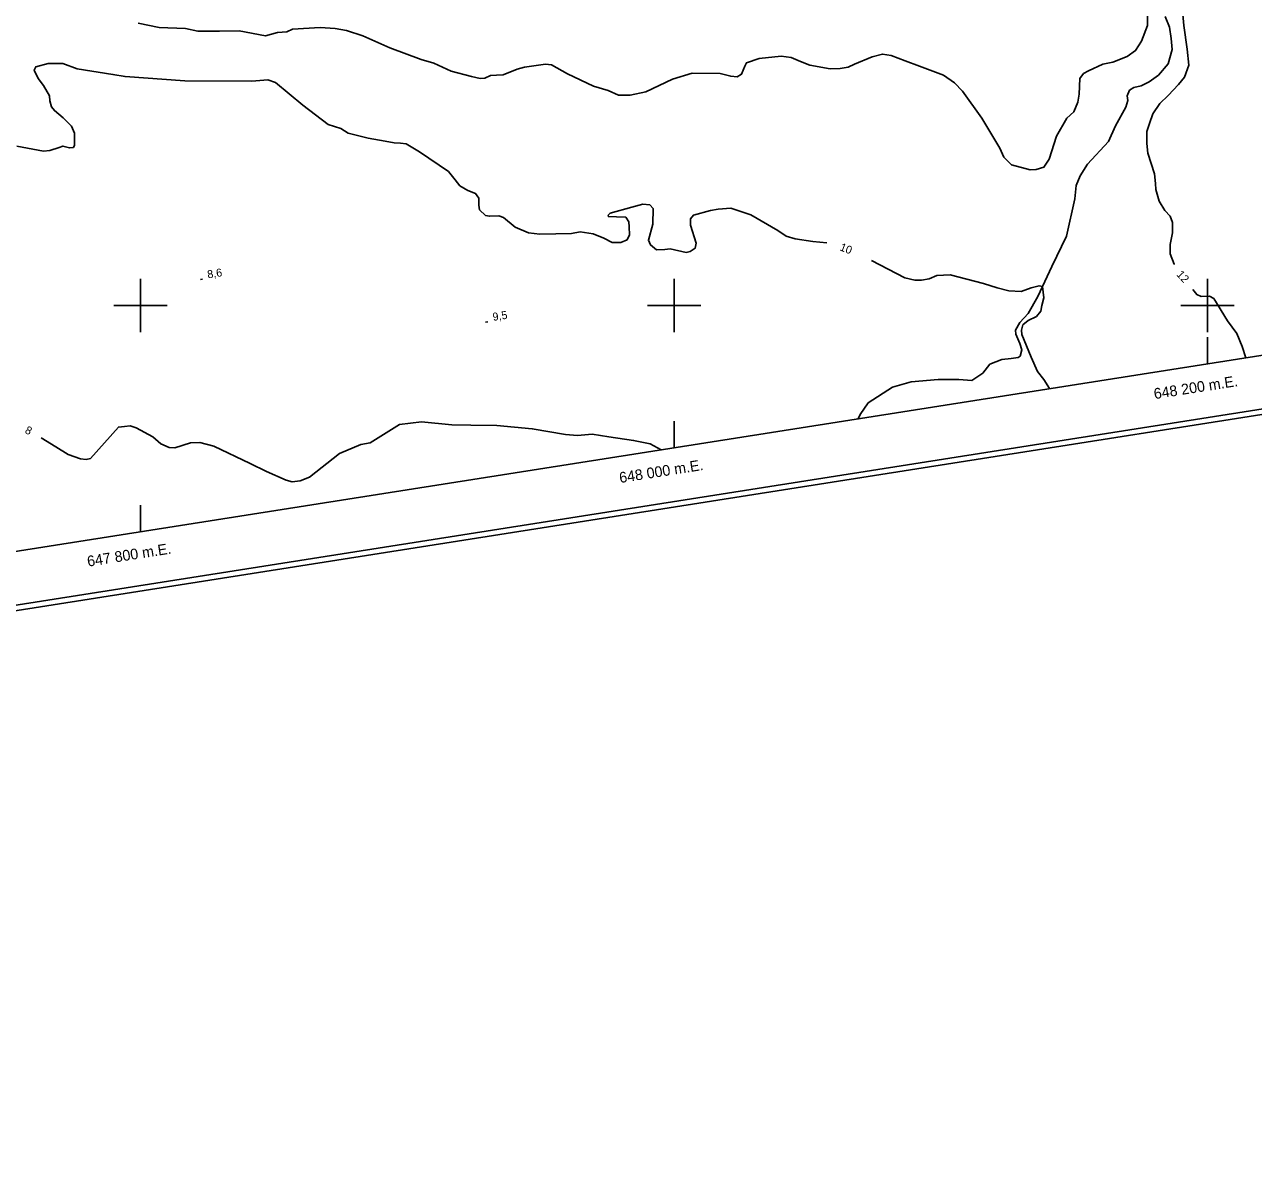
# Model space of a CAD drawing. Extents: x 646142 to 649934, y 5874075 to 5876351.
# Drawn here: x 647756.5 to 648217.2, y 5874074.8 to 5874505.3 of the extents above; entities that cross this region are included whole.
import ezdxf

# ---------------------------------------------------------------- set-up
doc = ezdxf.new("R2010")
doc.units = 0
for name, color, linetype in [('Niveau 1', 7, 'Continuous'), ('Niveau 2', 7, 'Continuous'), ('Niveau 3', 7, 'Continuous'), ('Niveau 4', 7, 'Continuous'), ('Niveau 60', 7, 'Continuous'), ('Niveau 61', 7, 'Continuous')]:
    doc.layers.add(name, color=color, linetype=linetype)

msp = doc.modelspace()

# ---------------------------------------------------------------- linework, layer by layer
at = {"layer": 'Niveau 1'}
for points in [[(647877.83, 5874464.6), (647875.06, 5874466.32), (647870.32, 5874467.85), (647860.87, 5874475.13), (647850.59, 5874483.63), (647847.71, 5874484.58), (647841.74, 5874484.11), (647816.57, 5874484.23), (647794.2, 5874485.81), (647789.62, 5874486.65), (647776.18, 5874488.75), (647770.89, 5874490.71), (647765.34, 5874490.75), (647760.75, 5874489.48), (647760.17, 5874488.24), (647761.57, 5874485.07), (647763.62, 5874482.44), (647765.8, 5874478.65), (647766, 5874476.78), (647766.59, 5874474.48), (647767.69, 5874473.05), (647770.93, 5874470.3), (647774.1, 5874467.19), (647775.2, 5874464.58), (647775.21, 5874460.1), (647774.83, 5874459.24), (647773.31, 5874459.09), (647770.87, 5874459.79), (647769.51, 5874459.3), (647765.97, 5874458.13), (647763.63, 5874457.9), (647753.63, 5874459.75)], [(648057.28, 5874423.51), (648052, 5874424.03), (648045.43, 5874425.01), (648042.03, 5874426.08), (648038.88, 5874428.12), (648028.76, 5874434.03), (648021.23, 5874436.45), (648016.55, 5874436.1), (648013.65, 5874435.69), (648007.24, 5874433.87), (648006.2, 5874432.47), (648006.2, 5874430.12), (648008.28, 5874423.39), (648007.89, 5874421.47), (648006.01, 5874420.23), (648004.51, 5874419.96), (647998.49, 5874421.23), (647996.51, 5874421.03), (647993.34, 5874420.95), (647991.17, 5874422.73), (647990.4, 5874424.53), (647992.03, 5874430.57), (647992.16, 5874436.35), (647990.85, 5874437.74), (647988.22, 5874438.07), (647984.11, 5874436.83), (647976.09, 5874434.61), (647975.33, 5874433.95), (647975.39, 5874433.37), (647978.46, 5874433.32), (647981.88, 5874433.2), (647983, 5874431.43), (647983.19, 5874429.57), (647983.26, 5874426.52), (647982.38, 5874424.67), (647980.02, 5874423.61), (647976.72, 5874423.63), (647973.72, 5874425.32), (647969.68, 5874426.92), (647964.79, 5874427.6), (647961.55, 5874427.04), (647955.67, 5874426.92), (647949.68, 5874426.79), (647945.39, 5874427.3), (647940.48, 5874429.39), (647935.99, 5874433.05), (647934.29, 5874433.58), (647930.77, 5874433.47), (647929.32, 5874433.79), (647927.11, 5874435.92), (647926.81, 5874437.65), (647926.79, 5874440.24), (647926.79, 5874440.24), (647925.55, 5874441.99), (647922.73, 5874443.12), (647919.73, 5874444.94), (647917.98, 5874447.11), (647915.42, 5874450.27), (647904.56, 5874457.64), (647899.54, 5874460.67), (647897.4, 5874460.92), (647895.03, 5874461.04), (647891.67, 5874461.64), (647885.32, 5874462.76), (647877.83, 5874464.6)], [(648140.74, 5874368.88), (648138.61, 5874372.31), (648136.2, 5874375.36), (648133.8, 5874380.63), (648130.36, 5874389.21), (648130.2, 5874390.84), (648130.72, 5874392.77), (648132.68, 5874394.38), (648135.82, 5874395.87), (648137.5, 5874397.91), (648137.88, 5874400.07), (648138.65, 5874402.96), (648138.14, 5874407.2), (648136.83, 5874407.42), (648133.84, 5874406.65), (648130.09, 5874405.33), (648125.48, 5874405.57), (648121.14, 5874406.66), (648116.04, 5874408.26), (648103.47, 5874411.58), (648098.44, 5874411.31), (648095.62, 5874410.09), (648092.73, 5874409.56), (648090.26, 5874409.55), (648086.53, 5874410.46), (648074.05, 5874416.92)]]:
    msp.add_lwpolyline(points, dxfattribs=at)
at = {"layer": 'Niveau 2'}
for points in [[(648177.44, 5874514.8), (648177.46, 5874504.93), (648175.22, 5874499.07), (648172.97, 5874495.55), (648169.9, 5874493.37), (648164.47, 5874491.18), (648160.66, 5874490.44), (648155.38, 5874488.03), (648153.48, 5874487.02), (648152.14, 5874485.12), (648151.89, 5874479.22), (648151.36, 5874476.24), (648149.84, 5874472.56), (648147.26, 5874470.19), (648143.33, 5874463.45), (648140.54, 5874454.84), (648138.6, 5874451.83), (648135.75, 5874450.95), (648133.53, 5874450.85), (648126.53, 5874452.73), (648123.66, 5874455.61), (648122.15, 5874458.98), (648115.4, 5874470.27), (648108.06, 5874480.34), (648105.17, 5874483.45), (648101, 5874486.32), (648091.97, 5874489.76), (648086.6, 5874491.69), (648081.34, 5874493.74), (648078.12, 5874494.24), (648074.22, 5874493.26), (648067.68, 5874490.49), (648065.21, 5874489.3), (648062.31, 5874488.89), (648058.44, 5874488.74), (648050.9, 5874490.1), (648047.36, 5874491.5), (648043.92, 5874492.92), (648040.11, 5874493.47), (648031.85, 5874492.53), (648027.18, 5874491), (648026.48, 5874489.75), (648025.26, 5874486.69), (648023.59, 5874485.71), (648021.22, 5874485.94), (648017.24, 5874486.95), (648006.76, 5874487.07)], [(648192.34, 5874496.15), (648191.13, 5874504.96), (648190.6, 5874510.42)], [(648006.76, 5874487.07), (647999.35, 5874484.79), (647989.35, 5874480.15), (647983.48, 5874478.85), (647979.13, 5874478.89), (647975.31, 5874480.62), (647969.74, 5874482.17), (647959.99, 5874486.83), (647954, 5874490.22), (647951.75, 5874490.47), (647948.27, 5874490), (647943.86, 5874489.32), (647941.23, 5874488.59), (647935.92, 5874486.41), (647933.46, 5874486.39), (647931.13, 5874486.16), (647929.1, 5874485.25), (647927.36, 5874485.08), (647924.11, 5874485.81), (647916.38, 5874487.85), (647909.96, 5874490.85), (647905.12, 5874492.24), (647893.39, 5874496.59), (647883.29, 5874501.09), (647877.21, 5874503.07), (647872.9, 5874503.81), (647867.33, 5874504.19), (647856.92, 5874503.62), (647854.79, 5874502.58), (647851.29, 5874502.34), (647846.83, 5874501.07), (647836.99, 5874502.91), (647829.59, 5874502.87), (647829.59, 5874502.87), (647821.47, 5874502.87), (647816.9, 5874503.82), (647806.98, 5874504.24), (647799.06, 5874505.79)], [(648187.5, 5874415.41), (648187.43, 5874415.5), (648185.99, 5874419.46), (648186.01, 5874422.86), (648186.86, 5874427.29), (648186.84, 5874431.16), (648185.9, 5874433.53), (648183.93, 5874435.68), (648181.83, 5874439.1), (648180.57, 5874443.55), (648180.47, 5874445.77), (648180.12, 5874449.37), (648177.6, 5874457.1), (648177.25, 5874460.7), (648177.27, 5874465.28), (648178.16, 5874468.19), (648179.45, 5874471.84), (648182.12, 5874475.75), (648185.23, 5874478.76), (648189.07, 5874482.79), (648191.38, 5874485.6), (648192.94, 5874490.11), (648192.34, 5874496.15)], [(648214.3, 5874380.45), (648213, 5874384.66), (648210.99, 5874389.61), (648207.47, 5874394.3), (648202.31, 5874402.69), (648200.69, 5874403.58), (648197.54, 5874403.38), (648195.94, 5874404.16), (648194.47, 5874406.01)], [(647995.11, 5874345.97), (647990.97, 5874348.2), (647984.84, 5874349.46), (647975.51, 5874350.88), (647969.29, 5874351.78), (647963.8, 5874351.35), (647959.28, 5874351.71), (647946.81, 5874353.87), (647933.49, 5874355.12), (647923.82, 5874355.2), (647916.74, 5874355.31), (647905.32, 5874356.4), (647897.05, 5874355.45), (647890.06, 5874351.1), (647886.08, 5874348.59), (647882.6, 5874348), (647874.58, 5874344.61), (647863.34, 5874335.72), (647859.83, 5874334.31), (647856.8, 5874334), (647854.61, 5874334.61), (647847.22, 5874337.86), (647841.02, 5874340.88), (647827.41, 5874347.27), (647822.19, 5874348.75), (647818.67, 5874348.63), (647812.85, 5874346.75), (647810.73, 5874346.77), (647807.63, 5874348.22), (647804.54, 5874350.85), (647798.3, 5874354.22), (647796.11, 5874354.94), (647794.01, 5874354.73), (647791.67, 5874354.5), (647781.2, 5874342.74), (647779.59, 5874342.35), (647777.44, 5874342.6), (647772.8, 5874344.25), (647768.27, 5874347.09), (647762.76, 5874350.41)]]:
    msp.add_lwpolyline(points, dxfattribs=at)
at = {"layer": 'Niveau 3'}
for p, q in [((647822.4, 5874409.76), (647823.19, 5874409.88)), ((647929.35, 5874393.84), (647930.14, 5874393.97))]:
    msp.add_line(p, q, dxfattribs=at)
at = {"layer": 'Niveau 4'}
msp.add_lwpolyline([(648184.03, 5874508.33), (648185.72, 5874504.27), (648186.36, 5874500.11), (648186.66, 5874495.91), (648185.18, 5874490.59), (648181.6, 5874486.35), (648178.08, 5874483.89), (648175.06, 5874482.29), (648172.29, 5874481.78), (648170.75, 5874480.68), (648169.9, 5874478.6), (648170.07, 5874476.86), (648169.37, 5874474.32), (648165.47, 5874467.35), (648162.88, 5874461.45), (648155.01, 5874453.03), (648152.26, 5874448.64), (648150.74, 5874444.97), (648150.18, 5874439.98), (648147.08, 5874426.05), (648141.61, 5874414.7), (648136.38, 5874403.37), (648132.77, 5874397.02), (648129.57, 5874393.65), (648127.97, 5874390.79), (648128.12, 5874389.27), (648129.64, 5874385.79), (648130.35, 5874383.39), (648129.75, 5874381.1), (648128.98, 5874380.55), (648126.31, 5874380.17), (648122.82, 5874379.82), (648118.4, 5874378.08), (648115.68, 5874374.64), (648111.6, 5874371.88), (648106.73, 5874372.33), (648098.96, 5874372.37), (648088.81, 5874371.47), (648081.83, 5874369.47), (648072.77, 5874363.51), (648069.78, 5874359.22), (648069.03, 5874357.6)], dxfattribs=at)
at = {"layer": 'Niveau 60'}
for p, q in [((648200, 5874378.2), (648200, 5874388.2)), ((648000, 5874346.74), (648000, 5874356.74)), ((647800, 5874315.27), (647800, 5874325.27))]:
    msp.add_line(p, q, dxfattribs=at)
for points in [[(646142.26, 5875797.64), (649662.59, 5876351.49), (649933.58, 5874629.01), (646413.32, 5874074.83), (646142.26, 5875797.64)], [(646144.55, 5875795.97), (649660.92, 5876349.21), (649931.28, 5874630.65), (646414.98, 5874077.12), (646144.55, 5875795.97)]]:
    msp.add_lwpolyline(points, dxfattribs=at)
msp.add_lwpolyline([(646167.42, 5875779.32), (649130.97, 5876245.57), (649395.18, 5874566.24), (646431.63, 5874099.99)], close=True, dxfattribs=at)
msp.add_lwpolyline([(646167.42, 5875779.32), (649130.97, 5876245.57), (649395.18, 5874566.24), (646431.63, 5874099.99)], close=True, dxfattribs=at)
at = {"layer": 'Niveau 61'}
for points in [[(647800, 5874410), (647800, 5874400), (647800, 5874390)], [(648000, 5874410), (648000, 5874400), (648000, 5874390)], [(648200, 5874410), (648200, 5874400), (648200, 5874390)], [(647790, 5874400), (647800, 5874400), (647810, 5874400)], [(647990, 5874400), (648000, 5874400), (648010, 5874400)], [(648190, 5874400), (648200, 5874400), (648210, 5874400)]]:
    msp.add_lwpolyline(points, dxfattribs=at)

# ---------------------------------------------------------------- texts
at = {"layer": 'Niveau 1'}
msp.add_text('10', height=3, rotation=339.1396, dxfattribs=at).set_placement((648061.86, 5874420.77))
at = {"layer": 'Niveau 2'}
for s, rotation, p in [('12', 312.7821, (648188.11, 5874411.49)), ('8', 333.4985, (647756.38, 5874352.39))]:
    msp.add_text(s, height=3, rotation=rotation, dxfattribs=at).set_placement(p)
at = {"layer": 'Niveau 3'}
for s, p in [('8,6  ', (647825.25, 5874410.17)), ('9,5  ', (647932.2, 5874394.25))]:
    msp.add_text(s, height=3, rotation=8.941, dxfattribs=at).set_placement(p)
at = {"layer": 'Niveau 61'}
for s, p in [('648 200 m.E.', (648180.14, 5874364.94)), ('648 000 m.E.', (647979.75, 5874333.5)), ('647 800 m.E.', (647780.29, 5874302.17))]:
    msp.add_text(s, height=3.9999, rotation=8.9409, dxfattribs=at).set_placement(p)

doc.saveas('drawing.dxf')
